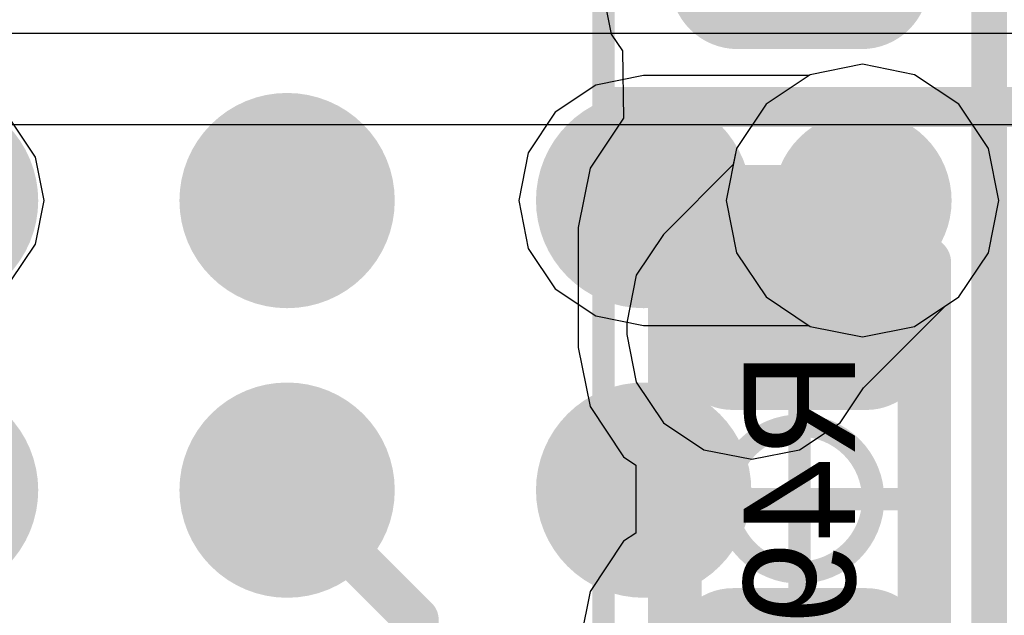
# Model space of a CAD drawing. Header units: millimetres. Extents: x -2 to 68, y -2 to 27.4.
# Tile 462 of 594: x 48.9 to 51.1, y 9.7 to 11. Entities that reach past the tile are written whole.
import ezdxf

# ---------------------------------------------------------------- set-up
doc = ezdxf.new("R2010")
doc.units = ezdxf.units.MM
for name, color, linetype in [('BottomLayer', 5, 'Continuous'), ('BottomPaste', 16, 'Continuous'), ('BottomSolder', 6, 'Continuous'), ('DrillGuide', 244, 'Continuous'), ('Mechanical10', 56, 'Continuous'), ('Mechanical17', 56, 'Continuous'), ('Mechanical6', 56, 'Continuous'), ('MidLayer1', 16, 'Continuous'), ('MidLayer2', 76, 'Continuous'), ('MidLayer3', 90, 'Continuous'), ('MidLayer4', 156, 'Continuous'), ('MidLayer5', 130, 'Continuous'), ('MidLayer6', 216, 'Continuous'), ('MidLayer7', 6, 'Continuous'), ('MidLayer8', 54, 'Continuous'), ('MultiLayer', 9, 'Continuous'), ('TopLayer', 1, 'Continuous'), ('TopPaste', 8, 'Continuous'), ('TopSolder', 216, 'Continuous'), ('ViaHoleLayer', 16, 'Continuous')]:
    doc.layers.add(name, color=color, linetype=linetype)

# ---------------------------------------------------------------- blocks, each defined once
blk = doc.blocks.new('MT53D512M32D2DS_053_WT_D_F_________1_168')
at = {"layer": 'TopLayer', "const_width": 0.14}
for points in [[(1.13, 5.525, 1), (1.27, 5.525, 1)], [(1.93, 5.525, 1), (2.07, 5.525, 1)], [(1.13, 4.875, 1), (1.27, 4.875, 1)], [(1.93, 4.875, 1), (2.07, 4.875, 1)]]:
    blk.add_lwpolyline(points, format="xyb", close=True, dxfattribs=at)
at = {"layer": 'TopPaste', "const_width": 0.14}
for points in [[(1.13, 5.525, 1), (1.27, 5.525, 1)], [(1.93, 5.525, 1), (2.07, 5.525, 1)], [(1.13, 4.875, 1), (1.27, 4.875, 1)], [(1.93, 4.875, 1), (2.07, 4.875, 1)]]:
    blk.add_lwpolyline(points, format="xyb", close=True, dxfattribs=at)
at = {"layer": 'TopSolder', "const_width": 0.2416}
for points in [[(1.0792, 5.525, 1), (1.3208, 5.525, 1)], [(1.8792, 5.525, 1), (2.1208, 5.525, 1)], [(2.6792, 5.525, 1), (2.9208, 5.525, 1)], [(1.0792, 4.875, 1), (1.3208, 4.875, 1)], [(1.8792, 4.875, 1), (2.1208, 4.875, 1)], [(2.6792, 4.875, 1), (2.9208, 4.875, 1)]]:
    blk.add_lwpolyline(points, format="xyb", close=True, dxfattribs=at)
blk = doc.blocks.new('RES_0402_B_260')
at = {"layer": 'BottomLayer', "const_width": 0.1402}
for points in [[(-0.6799, 0.1498, 1), (-0.5396, 0.1498, 1)], [(-0.4104, 0.1498, 1), (-0.2701, 0.1498, 1)], [(0.2701, 0.1498, 1), (0.4104, 0.1498, 1)], [(0.5396, 0.1498, 1), (0.6799, 0.1498, 1)], [(-0.6799, -0.1498, 1), (-0.5396, -0.1498, 1)], [(-0.4104, -0.1498, 1), (-0.2701, -0.1498, 1)], [(0.2701, -0.1498, 1), (0.4104, -0.1498, 1)], [(0.5396, -0.1498, 1), (0.6799, -0.1498, 1)]]:
    blk.add_lwpolyline(points, format="xyb", close=True, dxfattribs=at)
at = {"layer": 'BottomLayer'}
for points in [[(-0.3403, 0.29), (-0.6098, 0.29), (-0.3403, -0.29), (-0.6098, -0.29)], [(0.3402, -0.29), (0.6097, -0.29), (0.3402, 0.29), (0.6097, 0.29)], [(-0.2, 0.1498), (-0.75, 0.1498), (-0.2, -0.1498), (-0.75, -0.1498)], [(0.2, -0.1498), (0.75, -0.1498), (0.2, 0.1498), (0.75, 0.1498)]]:
    blk.add_solid(points, dxfattribs=at)
at = {"layer": 'BottomPaste', "const_width": 0.1402}
for points in [[(-0.6799, 0.1498, 1), (-0.5396, 0.1498, 1)], [(-0.4104, 0.1498, 1), (-0.2701, 0.1498, 1)], [(0.2701, 0.1498, 1), (0.4104, 0.1498, 1)], [(0.5396, 0.1498, 1), (0.6799, 0.1498, 1)], [(-0.6799, -0.1498, 1), (-0.5396, -0.1498, 1)], [(-0.4104, -0.1498, 1), (-0.2701, -0.1498, 1)], [(0.2701, -0.1498, 1), (0.4104, -0.1498, 1)], [(0.5396, -0.1498, 1), (0.6799, -0.1498, 1)]]:
    blk.add_lwpolyline(points, format="xyb", close=True, dxfattribs=at)
at = {"layer": 'BottomPaste'}
for points in [[(-0.3403, 0.29), (-0.6098, 0.29), (-0.3403, -0.29), (-0.6098, -0.29)], [(0.3402, -0.29), (0.6097, -0.29), (0.3402, 0.29), (0.6097, 0.29)], [(-0.2, 0.1498), (-0.75, 0.1498), (-0.2, -0.1498), (-0.75, -0.1498)], [(0.2, -0.1498), (0.75, -0.1498), (0.2, 0.1498), (0.75, 0.1498)]]:
    blk.add_solid(points, dxfattribs=at)
at = {"layer": 'BottomSolder', "const_width": 0.1402}
for points in [[(-0.6799, 0.1498, 1), (-0.5396, 0.1498, 1)], [(-0.4104, 0.1498, 1), (-0.2701, 0.1498, 1)], [(0.2701, 0.1498, 1), (0.4104, 0.1498, 1)], [(0.5396, 0.1498, 1), (0.6799, 0.1498, 1)], [(-0.6799, -0.1498, 1), (-0.5396, -0.1498, 1)], [(-0.4104, -0.1498, 1), (-0.2701, -0.1498, 1)], [(0.2701, -0.1498, 1), (0.4104, -0.1498, 1)], [(0.5396, -0.1498, 1), (0.6799, -0.1498, 1)]]:
    blk.add_lwpolyline(points, format="xyb", close=True, dxfattribs=at)
at = {"layer": 'BottomSolder'}
for points in [[(-0.3403, 0.29), (-0.6098, 0.29), (-0.3403, -0.29), (-0.6098, -0.29)], [(0.3402, -0.29), (0.6097, -0.29), (0.3402, 0.29), (0.6097, 0.29)], [(-0.2, 0.1498), (-0.75, 0.1498), (-0.2, -0.1498), (-0.75, -0.1498)], [(0.2, -0.1498), (0.75, -0.1498), (0.2, 0.1498), (0.75, 0.1498)]]:
    blk.add_solid(points, dxfattribs=at)
at = {"layer": 'Mechanical10', "const_width": 0.12}
for points in [[(0.53, 0.28), (-0.53, 0.28)], [(-0.53, -0.28), (-0.53, 0.28)], [(0.53, -0.28), (0.53, 0.28)], [(-0.53, -0.28), (0.53, -0.28)]]:
    blk.add_lwpolyline(points, dxfattribs=at)
at = {"layer": 'Mechanical10', "const_width": 0.06}
for points in [[(-0.56, 0.28, 1), (-0.5, 0.28, 1)], [(-0.56, 0.28, 1), (-0.5, 0.28, 1)], [(0.5, 0.28, 1), (0.56, 0.28, 1)], [(0.5, 0.28, 1), (0.56, 0.28, 1)], [(-0.56, -0.28, 1), (-0.5, -0.28, 1)], [(-0.56, -0.28, 1), (-0.5, -0.28, 1)], [(0.5, -0.28, 1), (0.56, -0.28, 1)], [(0.5, -0.28, 1), (0.56, -0.28, 1)]]:
    blk.add_lwpolyline(points, format="xyb", close=True, dxfattribs=at)
at = {"layer": 'Mechanical6', "const_width": 0.05}
for points in [[(0.9, 0.44), (-0.9, 0.44)], [(-0.9, -0.44), (-0.9, 0.44)], [(0.9, -0.44), (0.9, 0.44)], [(0, -0.22), (0, 0.22)], [(0.22, 0), (-0.22, 0)], [(0.9, -0.44), (-0.9, -0.44)]]:
    blk.add_lwpolyline(points, dxfattribs=at)
at = {"layer": 'Mechanical6'}
for points, const_width in [([(-0.9125, 0.44, 1), (-0.8875, 0.44, 1)], 0.025), ([(-0.9125, 0.44, 1), (-0.8875, 0.44, 1)], 0.025), ([(0.8875, 0.44, 1), (0.9125, 0.44, 1)], 0.025), ([(0.8875, 0.44, 1), (0.9125, 0.44, 1)], 0.025), ([(-0.0125, 0.22, 1), (0.0125, 0.22, 1)], 0.025), ([(0.165, 0, 1), (-0.165, 0, 1)], 0.05), ([(-0.2325, 0, 1), (-0.2075, 0, 1)], 0.025), ([(-0.1775, 0, 1), (-0.1525, 0, 1)], 0.025), ([(0.1525, 0, 1), (0.1775, 0, 1)], 0.025), ([(0.2075, 0, 1), (0.2325, 0, 1)], 0.025), ([(-0.0125, -0.22, 1), (0.0125, -0.22, 1)], 0.025), ([(-0.9125, -0.44, 1), (-0.8875, -0.44, 1)], 0.025), ([(-0.9125, -0.44, 1), (-0.8875, -0.44, 1)], 0.025), ([(0.8875, -0.44, 1), (0.9125, -0.44, 1)], 0.025), ([(0.8875, -0.44, 1), (0.9125, -0.44, 1)], 0.025)]:
    blk.add_lwpolyline(points, format="xyb", close=True, dxfattribs=dict(at, const_width=const_width))
blk = doc.blocks.new('RES_0402_B_261')
at = {"layer": 'BottomLayer', "const_width": 0.1402}
for points in [[(-0.6799, 0.1498, 1), (-0.5396, 0.1498, 1)], [(-0.4104, 0.1498, 1), (-0.2701, 0.1498, 1)], [(0.2701, 0.1498, 1), (0.4104, 0.1498, 1)], [(0.5396, 0.1498, 1), (0.6799, 0.1498, 1)], [(-0.6799, -0.1498, 1), (-0.5396, -0.1498, 1)], [(-0.4104, -0.1498, 1), (-0.2701, -0.1498, 1)], [(0.2701, -0.1498, 1), (0.4104, -0.1498, 1)], [(0.5396, -0.1498, 1), (0.6799, -0.1498, 1)]]:
    blk.add_lwpolyline(points, format="xyb", close=True, dxfattribs=at)
at = {"layer": 'BottomLayer'}
for points in [[(-0.3403, 0.29), (-0.6098, 0.29), (-0.3403, -0.29), (-0.6098, -0.29)], [(0.3402, -0.29), (0.6097, -0.29), (0.3402, 0.29), (0.6097, 0.29)], [(-0.2, 0.1498), (-0.75, 0.1498), (-0.2, -0.1498), (-0.75, -0.1498)], [(0.2, -0.1498), (0.75, -0.1498), (0.2, 0.1498), (0.75, 0.1498)]]:
    blk.add_solid(points, dxfattribs=at)
at = {"layer": 'BottomPaste', "const_width": 0.1402}
for points in [[(-0.6799, 0.1498, 1), (-0.5396, 0.1498, 1)], [(-0.4104, 0.1498, 1), (-0.2701, 0.1498, 1)], [(0.2701, 0.1498, 1), (0.4104, 0.1498, 1)], [(0.5396, 0.1498, 1), (0.6799, 0.1498, 1)], [(-0.6799, -0.1498, 1), (-0.5396, -0.1498, 1)], [(-0.4104, -0.1498, 1), (-0.2701, -0.1498, 1)], [(0.2701, -0.1498, 1), (0.4104, -0.1498, 1)], [(0.5396, -0.1498, 1), (0.6799, -0.1498, 1)]]:
    blk.add_lwpolyline(points, format="xyb", close=True, dxfattribs=at)
at = {"layer": 'BottomPaste'}
for points in [[(-0.3403, 0.29), (-0.6098, 0.29), (-0.3403, -0.29), (-0.6098, -0.29)], [(0.3402, -0.29), (0.6097, -0.29), (0.3402, 0.29), (0.6097, 0.29)], [(-0.2, 0.1498), (-0.75, 0.1498), (-0.2, -0.1498), (-0.75, -0.1498)], [(0.2, -0.1498), (0.75, -0.1498), (0.2, 0.1498), (0.75, 0.1498)]]:
    blk.add_solid(points, dxfattribs=at)
at = {"layer": 'BottomSolder', "const_width": 0.1402}
for points in [[(-0.6799, 0.1498, 1), (-0.5396, 0.1498, 1)], [(-0.4104, 0.1498, 1), (-0.2701, 0.1498, 1)], [(0.2701, 0.1498, 1), (0.4104, 0.1498, 1)], [(0.5396, 0.1498, 1), (0.6799, 0.1498, 1)], [(-0.6799, -0.1498, 1), (-0.5396, -0.1498, 1)], [(-0.4104, -0.1498, 1), (-0.2701, -0.1498, 1)], [(0.2701, -0.1498, 1), (0.4104, -0.1498, 1)], [(0.5396, -0.1498, 1), (0.6799, -0.1498, 1)]]:
    blk.add_lwpolyline(points, format="xyb", close=True, dxfattribs=at)
at = {"layer": 'BottomSolder'}
for points in [[(-0.3403, 0.29), (-0.6098, 0.29), (-0.3403, -0.29), (-0.6098, -0.29)], [(0.3402, -0.29), (0.6097, -0.29), (0.3402, 0.29), (0.6097, 0.29)], [(-0.2, 0.1498), (-0.75, 0.1498), (-0.2, -0.1498), (-0.75, -0.1498)], [(0.2, -0.1498), (0.75, -0.1498), (0.2, 0.1498), (0.75, 0.1498)]]:
    blk.add_solid(points, dxfattribs=at)
at = {"layer": 'Mechanical10', "const_width": 0.12}
for points in [[(0.53, 0.28), (-0.53, 0.28)], [(-0.53, -0.28), (-0.53, 0.28)], [(0.53, -0.28), (0.53, 0.28)], [(0.53, -0.28), (-0.53, -0.28)]]:
    blk.add_lwpolyline(points, dxfattribs=at)
at = {"layer": 'Mechanical10', "const_width": 0.06}
for points in [[(-0.56, 0.28, 1), (-0.5, 0.28, 1)], [(-0.56, 0.28, 1), (-0.5, 0.28, 1)], [(0.5, 0.28, 1), (0.56, 0.28, 1)], [(0.5, 0.28, 1), (0.56, 0.28, 1)], [(-0.56, -0.28, 1), (-0.5, -0.28, 1)], [(-0.56, -0.28, 1), (-0.5, -0.28, 1)], [(0.5, -0.28, 1), (0.56, -0.28, 1)], [(0.5, -0.28, 1), (0.56, -0.28, 1)]]:
    blk.add_lwpolyline(points, format="xyb", close=True, dxfattribs=at)
at = {"layer": 'Mechanical6', "const_width": 0.05}
for points in [[(0.9, 0.44), (-0.9, 0.44)], [(-0.9, -0.44), (-0.9, 0.44)], [(0.9, -0.44), (0.9, 0.44)], [(0, -0.22), (0, 0.22)], [(0.22, 0), (-0.22, 0)], [(0.9, -0.44), (-0.9, -0.44)]]:
    blk.add_lwpolyline(points, dxfattribs=at)
at = {"layer": 'Mechanical6'}
for points, const_width in [([(-0.9125, 0.44, 1), (-0.8875, 0.44, 1)], 0.025), ([(-0.9125, 0.44, 1), (-0.8875, 0.44, 1)], 0.025), ([(0.8875, 0.44, 1), (0.9125, 0.44, 1)], 0.025), ([(0.8875, 0.44, 1), (0.9125, 0.44, 1)], 0.025), ([(-0.0125, 0.22, 1), (0.0125, 0.22, 1)], 0.025), ([(0.165, 0, 1), (-0.165, 0, 1)], 0.05), ([(-0.2325, 0, 1), (-0.2075, 0, 1)], 0.025), ([(-0.1775, 0, 1), (-0.1525, 0, 1)], 0.025), ([(0.1525, 0, 1), (0.1775, 0, 1)], 0.025), ([(0.2075, 0, 1), (0.2325, 0, 1)], 0.025), ([(-0.0125, -0.22, 1), (0.0125, -0.22, 1)], 0.025), ([(-0.9125, -0.44, 1), (-0.8875, -0.44, 1)], 0.025), ([(-0.9125, -0.44, 1), (-0.8875, -0.44, 1)], 0.025), ([(0.8875, -0.44, 1), (0.9125, -0.44, 1)], 0.025), ([(0.8875, -0.44, 1), (0.9125, -0.44, 1)], 0.025)]:
    blk.add_lwpolyline(points, format="xyb", close=True, dxfattribs=dict(at, const_width=const_width))
blk = doc.blocks.new('CAP_0402_B_345')
at = {"layer": 'BottomLayer', "const_width": 0.1508}
for points in [[(-0.6746, 0.1392, 1), (-0.5238, 0.1392, 1)], [(-0.3462, 0.1392, 1), (-0.1954, 0.1392, 1)], [(0.1954, 0.1392, 1), (0.3462, 0.1392, 1)], [(0.5238, 0.1392, 1), (0.6746, 0.1392, 1)], [(-0.6746, -0.1392, 1), (-0.5238, -0.1392, 1)], [(-0.3462, -0.1392, 1), (-0.1954, -0.1392, 1)], [(0.1954, -0.1392, 1), (0.3462, -0.1392, 1)], [(0.5238, -0.1392, 1), (0.6746, -0.1392, 1)]]:
    blk.add_lwpolyline(points, format="xyb", close=True, dxfattribs=at)
at = {"layer": 'BottomLayer'}
for points in [[(-0.2708, 0.29), (-0.5992, 0.29), (-0.2708, -0.29), (-0.5992, -0.29)], [(0.2708, -0.29), (0.5992, -0.29), (0.2708, 0.29), (0.5992, 0.29)], [(-0.12, 0.1392), (-0.75, 0.1392), (-0.12, -0.1392), (-0.75, -0.1392)], [(0.12, -0.1392), (0.75, -0.1392), (0.12, 0.1392), (0.75, 0.1392)]]:
    blk.add_solid(points, dxfattribs=at)
at = {"layer": 'BottomPaste', "const_width": 0.1508}
for points in [[(-0.6746, 0.1392, 1), (-0.5238, 0.1392, 1)], [(-0.3462, 0.1392, 1), (-0.1954, 0.1392, 1)], [(0.1954, 0.1392, 1), (0.3462, 0.1392, 1)], [(0.5238, 0.1392, 1), (0.6746, 0.1392, 1)], [(-0.6746, -0.1392, 1), (-0.5238, -0.1392, 1)], [(-0.3462, -0.1392, 1), (-0.1954, -0.1392, 1)], [(0.1954, -0.1392, 1), (0.3462, -0.1392, 1)], [(0.5238, -0.1392, 1), (0.6746, -0.1392, 1)]]:
    blk.add_lwpolyline(points, format="xyb", close=True, dxfattribs=at)
at = {"layer": 'BottomPaste'}
for points in [[(-0.2708, 0.29), (-0.5992, 0.29), (-0.2708, -0.29), (-0.5992, -0.29)], [(0.2708, -0.29), (0.5992, -0.29), (0.2708, 0.29), (0.5992, 0.29)], [(-0.12, 0.1392), (-0.75, 0.1392), (-0.12, -0.1392), (-0.75, -0.1392)], [(0.12, -0.1392), (0.75, -0.1392), (0.12, 0.1392), (0.75, 0.1392)]]:
    blk.add_solid(points, dxfattribs=at)
at = {"layer": 'BottomSolder', "const_width": 0.1508}
for points in [[(-0.6746, 0.1392, 1), (-0.5238, 0.1392, 1)], [(-0.3462, 0.1392, 1), (-0.1954, 0.1392, 1)], [(0.1954, 0.1392, 1), (0.3462, 0.1392, 1)], [(0.5238, 0.1392, 1), (0.6746, 0.1392, 1)], [(-0.6746, -0.1392, 1), (-0.5238, -0.1392, 1)], [(-0.3462, -0.1392, 1), (-0.1954, -0.1392, 1)], [(0.1954, -0.1392, 1), (0.3462, -0.1392, 1)], [(0.5238, -0.1392, 1), (0.6746, -0.1392, 1)]]:
    blk.add_lwpolyline(points, format="xyb", close=True, dxfattribs=at)
at = {"layer": 'BottomSolder'}
for points in [[(-0.2708, 0.29), (-0.5992, 0.29), (-0.2708, -0.29), (-0.5992, -0.29)], [(0.2708, -0.29), (0.5992, -0.29), (0.2708, 0.29), (0.5992, 0.29)], [(-0.12, 0.1392), (-0.75, 0.1392), (-0.12, -0.1392), (-0.75, -0.1392)], [(0.12, -0.1392), (0.75, -0.1392), (0.12, 0.1392), (0.75, 0.1392)]]:
    blk.add_solid(points, dxfattribs=at)
at = {"layer": 'Mechanical10', "const_width": 0.12}
for points in [[(-0.53, 0.28), (0.53, 0.28)], [(-0.53, 0.28), (-0.53, -0.28)], [(0.53, 0.28), (0.53, -0.28)], [(-0.53, -0.28), (0.53, -0.28)]]:
    blk.add_lwpolyline(points, dxfattribs=at)
at = {"layer": 'Mechanical10', "const_width": 0.06}
for points in [[(-0.56, 0.28, 1), (-0.5, 0.28, 1)], [(-0.56, 0.28, 1), (-0.5, 0.28, 1)], [(0.5, 0.28, 1), (0.56, 0.28, 1)], [(0.5, 0.28, 1), (0.56, 0.28, 1)], [(-0.56, -0.28, 1), (-0.5, -0.28, 1)], [(-0.56, -0.28, 1), (-0.5, -0.28, 1)], [(0.5, -0.28, 1), (0.56, -0.28, 1)], [(0.5, -0.28, 1), (0.56, -0.28, 1)]]:
    blk.add_lwpolyline(points, format="xyb", close=True, dxfattribs=at)
at = {"layer": 'Mechanical6', "const_width": 0.05}
for points in [[(-0.9, 0.44), (0.9, 0.44)], [(-0.9, 0.44), (-0.9, -0.44)], [(0.9, 0.44), (0.9, -0.44)], [(0, 0.22), (0, -0.22)], [(-0.22, 0), (0.22, 0)], [(-0.9, -0.44), (0.9, -0.44)]]:
    blk.add_lwpolyline(points, dxfattribs=at)
at = {"layer": 'Mechanical6'}
for points, const_width in [([(-0.9125, 0.44, 1), (-0.8875, 0.44, 1)], 0.025), ([(-0.9125, 0.44, 1), (-0.8875, 0.44, 1)], 0.025), ([(0.8875, 0.44, 1), (0.9125, 0.44, 1)], 0.025), ([(0.8875, 0.44, 1), (0.9125, 0.44, 1)], 0.025), ([(-0.0125, 0.22, 1), (0.0125, 0.22, 1)], 0.025), ([(0.165, 0, 1), (-0.165, 0, 1)], 0.05), ([(-0.2325, 0, 1), (-0.2075, 0, 1)], 0.025), ([(-0.1775, 0, 1), (-0.1525, 0, 1)], 0.025), ([(0.1525, 0, 1), (0.1775, 0, 1)], 0.025), ([(0.2075, 0, 1), (0.2325, 0, 1)], 0.025), ([(-0.0125, -0.22, 1), (0.0125, -0.22, 1)], 0.025), ([(-0.9125, -0.44, 1), (-0.8875, -0.44, 1)], 0.025), ([(-0.9125, -0.44, 1), (-0.8875, -0.44, 1)], 0.025), ([(0.8875, -0.44, 1), (0.9125, -0.44, 1)], 0.025), ([(0.8875, -0.44, 1), (0.9125, -0.44, 1)], 0.025)]:
    blk.add_lwpolyline(points, format="xyb", close=True, dxfattribs=dict(at, const_width=const_width))
blk = doc.blocks.new('CAP_0402_B_346')
at = {"layer": 'BottomLayer', "const_width": 0.1508}
for points in [[(-0.6746, 0.1392, 1), (-0.5238, 0.1392, 1)], [(-0.3462, 0.1392, 1), (-0.1954, 0.1392, 1)], [(0.1954, 0.1392, 1), (0.3462, 0.1392, 1)], [(0.5238, 0.1392, 1), (0.6746, 0.1392, 1)], [(-0.6746, -0.1392, 1), (-0.5238, -0.1392, 1)], [(-0.3462, -0.1392, 1), (-0.1954, -0.1392, 1)], [(0.1954, -0.1392, 1), (0.3462, -0.1392, 1)], [(0.5238, -0.1392, 1), (0.6746, -0.1392, 1)]]:
    blk.add_lwpolyline(points, format="xyb", close=True, dxfattribs=at)
at = {"layer": 'BottomLayer'}
for points in [[(-0.2708, 0.29), (-0.5992, 0.29), (-0.2708, -0.29), (-0.5992, -0.29)], [(0.2708, -0.29), (0.5992, -0.29), (0.2708, 0.29), (0.5992, 0.29)], [(-0.12, 0.1392), (-0.75, 0.1392), (-0.12, -0.1392), (-0.75, -0.1392)], [(0.12, -0.1392), (0.75, -0.1392), (0.12, 0.1392), (0.75, 0.1392)]]:
    blk.add_solid(points, dxfattribs=at)
at = {"layer": 'BottomPaste', "const_width": 0.1508}
for points in [[(-0.6746, 0.1392, 1), (-0.5238, 0.1392, 1)], [(-0.3462, 0.1392, 1), (-0.1954, 0.1392, 1)], [(0.1954, 0.1392, 1), (0.3462, 0.1392, 1)], [(0.5238, 0.1392, 1), (0.6746, 0.1392, 1)], [(-0.6746, -0.1392, 1), (-0.5238, -0.1392, 1)], [(-0.3462, -0.1392, 1), (-0.1954, -0.1392, 1)], [(0.1954, -0.1392, 1), (0.3462, -0.1392, 1)], [(0.5238, -0.1392, 1), (0.6746, -0.1392, 1)]]:
    blk.add_lwpolyline(points, format="xyb", close=True, dxfattribs=at)
at = {"layer": 'BottomPaste'}
for points in [[(-0.2708, 0.29), (-0.5992, 0.29), (-0.2708, -0.29), (-0.5992, -0.29)], [(0.2708, -0.29), (0.5992, -0.29), (0.2708, 0.29), (0.5992, 0.29)], [(-0.12, 0.1392), (-0.75, 0.1392), (-0.12, -0.1392), (-0.75, -0.1392)], [(0.12, -0.1392), (0.75, -0.1392), (0.12, 0.1392), (0.75, 0.1392)]]:
    blk.add_solid(points, dxfattribs=at)
at = {"layer": 'BottomSolder', "const_width": 0.1508}
for points in [[(-0.6746, 0.1392, 1), (-0.5238, 0.1392, 1)], [(-0.3462, 0.1392, 1), (-0.1954, 0.1392, 1)], [(0.1954, 0.1392, 1), (0.3462, 0.1392, 1)], [(0.5238, 0.1392, 1), (0.6746, 0.1392, 1)], [(-0.6746, -0.1392, 1), (-0.5238, -0.1392, 1)], [(-0.3462, -0.1392, 1), (-0.1954, -0.1392, 1)], [(0.1954, -0.1392, 1), (0.3462, -0.1392, 1)], [(0.5238, -0.1392, 1), (0.6746, -0.1392, 1)]]:
    blk.add_lwpolyline(points, format="xyb", close=True, dxfattribs=at)
at = {"layer": 'BottomSolder'}
for points in [[(-0.2708, 0.29), (-0.5992, 0.29), (-0.2708, -0.29), (-0.5992, -0.29)], [(0.2708, -0.29), (0.5992, -0.29), (0.2708, 0.29), (0.5992, 0.29)], [(-0.12, 0.1392), (-0.75, 0.1392), (-0.12, -0.1392), (-0.75, -0.1392)], [(0.12, -0.1392), (0.75, -0.1392), (0.12, 0.1392), (0.75, 0.1392)]]:
    blk.add_solid(points, dxfattribs=at)
at = {"layer": 'Mechanical10', "const_width": 0.12}
for points in [[(-0.53, 0.28), (0.53, 0.28)], [(-0.53, 0.28), (-0.53, -0.28)], [(0.53, 0.28), (0.53, -0.28)], [(-0.53, -0.28), (0.53, -0.28)]]:
    blk.add_lwpolyline(points, dxfattribs=at)
at = {"layer": 'Mechanical10', "const_width": 0.06}
for points in [[(-0.56, 0.28, 1), (-0.5, 0.28, 1)], [(-0.56, 0.28, 1), (-0.5, 0.28, 1)], [(0.5, 0.28, 1), (0.56, 0.28, 1)], [(0.5, 0.28, 1), (0.56, 0.28, 1)], [(-0.56, -0.28, 1), (-0.5, -0.28, 1)], [(-0.56, -0.28, 1), (-0.5, -0.28, 1)], [(0.5, -0.28, 1), (0.56, -0.28, 1)], [(0.5, -0.28, 1), (0.56, -0.28, 1)]]:
    blk.add_lwpolyline(points, format="xyb", close=True, dxfattribs=at)
at = {"layer": 'Mechanical6', "const_width": 0.05}
for points in [[(-0.9, 0.44), (0.9, 0.44)], [(-0.9, 0.44), (-0.9, -0.44)], [(0.9, 0.44), (0.9, -0.44)], [(0, 0.22), (0, -0.22)], [(-0.22, 0), (0.22, 0)], [(-0.9, -0.44), (0.9, -0.44)]]:
    blk.add_lwpolyline(points, dxfattribs=at)
at = {"layer": 'Mechanical6'}
for points, const_width in [([(-0.9125, 0.44, 1), (-0.8875, 0.44, 1)], 0.025), ([(-0.9125, 0.44, 1), (-0.8875, 0.44, 1)], 0.025), ([(0.8875, 0.44, 1), (0.9125, 0.44, 1)], 0.025), ([(0.8875, 0.44, 1), (0.9125, 0.44, 1)], 0.025), ([(-0.0125, 0.22, 1), (0.0125, 0.22, 1)], 0.025), ([(0.165, 0, 1), (-0.165, 0, 1)], 0.05), ([(-0.2325, 0, 1), (-0.2075, 0, 1)], 0.025), ([(-0.1775, 0, 1), (-0.1525, 0, 1)], 0.025), ([(0.1525, 0, 1), (0.1775, 0, 1)], 0.025), ([(0.2075, 0, 1), (0.2325, 0, 1)], 0.025), ([(-0.0125, -0.22, 1), (0.0125, -0.22, 1)], 0.025), ([(-0.9125, -0.44, 1), (-0.8875, -0.44, 1)], 0.025), ([(-0.9125, -0.44, 1), (-0.8875, -0.44, 1)], 0.025), ([(0.8875, -0.44, 1), (0.9125, -0.44, 1)], 0.025), ([(0.8875, -0.44, 1), (0.9125, -0.44, 1)], 0.025)]:
    blk.add_lwpolyline(points, format="xyb", close=True, dxfattribs=dict(at, const_width=const_width))

msp = doc.modelspace()

# ---------------------------------------------------------------- linework, layer by layer
at = {"layer": 'BottomLayer'}
for p, q in [((50.2041, 11.1158), (50.2275, 10.9984)), ((50.2275, 10.9984), (50.2524, 10.9611)), ((50.2524, 10.9611), (50.2549, 10.8101)), ((50.2549, 10.8101), (50.1797, 10.6975)), ((50.1797, 10.6975), (50.1533, 10.5647)), ((50.1533, 10.5647), (50.1533, 10.2952)), ((50.1533, 10.2952), (50.1797, 10.1625)), ((50.1797, 10.1625), (50.2549, 10.0499)), ((50.2549, 10.0499), (50.2827, 10.0314)), ((50.2827, 10.0314), (50.2827, 9.8786)), ((50.2827, 9.8786), (50.2549, 9.8601)), ((50.2549, 9.8601), (50.1797, 9.7475)), ((50.1797, 9.7475), (50.1533, 9.6147))]:
    msp.add_line(p, q, dxfattribs=at)
at = {"layer": 'BottomLayer', "const_width": 0.15}
for points in [[(50.5446, 10.3246), (50.65, 10.43)], [(50.5426, 10.3246), (50.5446, 10.3246)]]:
    msp.add_lwpolyline(points, dxfattribs=at)
at = {"layer": 'BottomLayer'}
for points, const_width in [([(50.6125, 10.43, 1), (50.6875, 10.43, 1)], 0.075), ([(50.4676, 10.3246, 1), (50.6175, 10.3246, 1)], 0.15), ([(50.5051, 10.3246, 1), (50.5801, 10.3246, 1)], 0.075), ([(50.5071, 10.3246, 1), (50.5821, 10.3246, 1)], 0.075), ([(50.5071, 10.3246, 1), (50.5821, 10.3246, 1)], 0.075)]:
    msp.add_lwpolyline(points, format="xyb", close=True, dxfattribs=dict(at, const_width=const_width))
at = {"layer": 'DrillGuide'}
for points, const_width in [([(50.741, 10.625, 1), (50.841, 10.625, 1)], 0.1), ([(49.475, 10.625, 1), (49.525, 10.625, 1)], 0.05), ([(50.275, 10.625, 1), (50.325, 10.625, 1)], 0.05), ([(50.5176, 10.3246, 1), (50.5675, 10.3246, 1)], 0.05), ([(50.275, 9.975, 1), (50.325, 9.975, 1)], 0.05)]:
    msp.add_lwpolyline(points, format="xyb", close=True, dxfattribs=dict(at, const_width=const_width))
at = {"layer": 'MidLayer1'}
for p, q in [((50.791, 10.9309), (50.6739, 10.9076)), ((50.9081, 10.9076), (50.791, 10.9309)), ((50.3, 10.9054), (50.1927, 10.884)), ((50.6706, 10.9054), (50.3, 10.9054)), ((50.6739, 10.9076), (50.6706, 10.9054)), ((51.0073, 10.8413), (50.9081, 10.9076)), ((50.1927, 10.884), (50.1017, 10.8233)), ((51.0736, 10.7421), (51.0073, 10.8413)), ((48.9355, 10.7225), (48.8802, 10.8052)), ((50.1017, 10.8233), (50.041, 10.7323)), ((51.0969, 10.625), (51.0736, 10.7421)), ((48.9549, 10.625), (48.9355, 10.7225)), ((50.041, 10.7323), (50.0196, 10.625)), ((48.9355, 10.5275), (48.9549, 10.625)), ((50.0196, 10.625), (50.041, 10.5177)), ((51.0736, 10.5079), (51.0969, 10.625)), ((48.8802, 10.4448), (48.9355, 10.5275)), ((50.041, 10.5177), (50.1017, 10.4267)), ((51.0073, 10.4087), (51.0736, 10.5079)), ((50.1017, 10.4267), (50.1927, 10.366)), ((50.9081, 10.3424), (51.0073, 10.4087)), ((50.1927, 10.366), (50.3, 10.3446)), ((50.3, 10.3446), (50.6706, 10.3446)), ((50.6706, 10.3446), (50.6739, 10.3424)), ((50.6739, 10.3424), (50.791, 10.3191)), ((50.791, 10.3191), (50.9081, 10.3424))]:
    msp.add_line(p, q, dxfattribs=at)
for points, const_width in [([(50.691, 10.625, 1), (50.891, 10.625, 1)], 0.2), ([(49.425, 10.625, 1), (49.575, 10.625, 1)], 0.15), ([(50.225, 10.625, 1), (50.375, 10.625, 1)], 0.15), ([(50.2625, 10.625, 1), (50.3375, 10.625, 1)], 0.075), ([(50.7535, 10.625, 1), (50.8285, 10.625, 1)], 0.075), ([(50.225, 9.975, 1), (50.375, 9.975, 1)], 0.15)]:
    msp.add_lwpolyline(points, format="xyb", close=True, dxfattribs=dict(at, const_width=const_width))
at = {"layer": 'MidLayer1', "const_width": 0.15}
msp.add_lwpolyline([(50.3, 10.625), (50.791, 10.625)], dxfattribs=at)
at = {"layer": 'MidLayer2'}
for p, q in [((50.791, 10.9309), (50.6739, 10.9076)), ((50.9081, 10.9076), (50.791, 10.9309)), ((50.6739, 10.9076), (50.5747, 10.8413)), ((51.0073, 10.8413), (50.9081, 10.9076)), ((50.5747, 10.8413), (50.5084, 10.7421)), ((51.0736, 10.7421), (51.0073, 10.8413)), ((50.5084, 10.7421), (50.4851, 10.625)), ((51.0969, 10.625), (51.0736, 10.7421)), ((50.4851, 10.625), (50.5084, 10.5079)), ((51.0736, 10.5079), (51.0969, 10.625)), ((50.5084, 10.5079), (50.5747, 10.4087)), ((51.0073, 10.4087), (51.0736, 10.5079)), ((50.5747, 10.4087), (50.6739, 10.3424)), ((50.9081, 10.3424), (51.0073, 10.4087)), ((50.6739, 10.3424), (50.791, 10.3191)), ((50.791, 10.3191), (50.9081, 10.3424))]:
    msp.add_line(p, q, dxfattribs=at)
at = {"layer": 'MidLayer2', "const_width": 0.2}
msp.add_lwpolyline([(50.691, 10.625, 1), (50.891, 10.625, 1)], format="xyb", close=True, dxfattribs=at)
at = {"layer": 'MidLayer3'}
for p, q in [((50.791, 10.9309), (50.6739, 10.9076)), ((50.9081, 10.9076), (50.791, 10.9309)), ((50.6739, 10.9076), (50.5747, 10.8413)), ((51.0073, 10.8413), (50.9081, 10.9076)), ((50.5747, 10.8413), (50.5084, 10.7421)), ((51.0736, 10.7421), (51.0073, 10.8413)), ((50.5084, 10.7421), (50.4851, 10.625)), ((51.0969, 10.625), (51.0736, 10.7421)), ((50.4851, 10.625), (50.5084, 10.5079)), ((51.0736, 10.5079), (51.0969, 10.625)), ((50.5084, 10.5079), (50.5747, 10.4087)), ((51.0073, 10.4087), (51.0736, 10.5079)), ((50.5747, 10.4087), (50.6739, 10.3424)), ((50.9081, 10.3424), (51.0073, 10.4087)), ((50.6739, 10.3424), (50.791, 10.3191)), ((50.791, 10.3191), (50.9081, 10.3424))]:
    msp.add_line(p, q, dxfattribs=at)
at = {"layer": 'MidLayer3', "const_width": 0.2}
msp.add_lwpolyline([(50.691, 10.625, 1), (50.891, 10.625, 1)], format="xyb", close=True, dxfattribs=at)
at = {"layer": 'MidLayer4'}
for p, q in [((50.791, 10.9309), (50.6739, 10.9076)), ((50.9081, 10.9076), (50.791, 10.9309)), ((50.6739, 10.9076), (50.5747, 10.8413)), ((51.0073, 10.8413), (50.9081, 10.9076)), ((50.5747, 10.8413), (50.5084, 10.7421)), ((51.0736, 10.7421), (51.0073, 10.8413)), ((50.5084, 10.7421), (50.5012, 10.7057)), ((51.0969, 10.625), (51.0736, 10.7421)), ((50.5012, 10.7057), (50.3443, 10.5488)), ((51.0736, 10.5079), (51.0969, 10.625)), ((50.3443, 10.5488), (50.2835, 10.4579)), ((51.0073, 10.4087), (51.0736, 10.5079)), ((50.2835, 10.4579), (50.2622, 10.3506)), ((50.977, 10.3885), (51.0073, 10.4087)), ((50.7932, 10.2046), (50.977, 10.3885)), ((50.2622, 10.3506), (50.2622, 10.3246)), ((50.2622, 10.3246), (50.2835, 10.2173)), ((50.2835, 10.2173), (50.3443, 10.1263)), ((50.7408, 10.1263), (50.7932, 10.2046)), ((50.3443, 10.1263), (50.4353, 10.0655)), ((50.6499, 10.0655), (50.7408, 10.1263)), ((50.4353, 10.0655), (50.5426, 10.0442)), ((50.5426, 10.0442), (50.6499, 10.0655))]:
    msp.add_line(p, q, dxfattribs=at)
for points, const_width in [([(50.691, 10.625, 1), (50.891, 10.625, 1)], 0.2), ([(50.7535, 10.625, 1), (50.8285, 10.625, 1)], 0.075), ([(50.7535, 10.599, 1), (50.8285, 10.599, 1)], 0.075), ([(50.7535, 10.599, 1), (50.8285, 10.599, 1)], 0.075), ([(50.4676, 10.3246, 1), (50.6175, 10.3246, 1)], 0.15), ([(50.5051, 10.3506, 1), (50.5801, 10.3506, 1)], 0.075), ([(50.5051, 10.3506, 1), (50.5801, 10.3506, 1)], 0.075), ([(50.5051, 10.3246, 1), (50.5801, 10.3246, 1)], 0.075)]:
    msp.add_lwpolyline(points, format="xyb", close=True, dxfattribs=dict(at, const_width=const_width))
at = {"layer": 'MidLayer4', "const_width": 0.15}
for points in [[(50.791, 10.599), (50.791, 10.625)], [(50.5426, 10.3506), (50.791, 10.599)], [(50.5426, 10.3246), (50.5426, 10.3506)]]:
    msp.add_lwpolyline(points, dxfattribs=at)
at = {"layer": 'MidLayer5'}
for p, q in [((50.791, 10.9309), (50.6739, 10.9076)), ((50.9081, 10.9076), (50.791, 10.9309)), ((50.6739, 10.9076), (50.5747, 10.8413)), ((51.0073, 10.8413), (50.9081, 10.9076)), ((50.5747, 10.8413), (50.5084, 10.7421)), ((51.0736, 10.7421), (51.0073, 10.8413)), ((50.5084, 10.7421), (50.4851, 10.625)), ((51.0969, 10.625), (51.0736, 10.7421)), ((50.4851, 10.625), (50.5084, 10.5079)), ((51.0736, 10.5079), (51.0969, 10.625)), ((50.5084, 10.5079), (50.5747, 10.4087)), ((51.0073, 10.4087), (51.0736, 10.5079)), ((50.5747, 10.4087), (50.6739, 10.3424)), ((50.9081, 10.3424), (51.0073, 10.4087)), ((50.6739, 10.3424), (50.791, 10.3191)), ((50.791, 10.3191), (50.9081, 10.3424))]:
    msp.add_line(p, q, dxfattribs=at)
at = {"layer": 'MidLayer5', "const_width": 0.2}
msp.add_lwpolyline([(50.691, 10.625, 1), (50.891, 10.625, 1)], format="xyb", close=True, dxfattribs=at)
at = {"layer": 'MidLayer6'}
for p, q in [((50.791, 10.9309), (50.6739, 10.9076)), ((50.9081, 10.9076), (50.791, 10.9309)), ((50.6739, 10.9076), (50.5747, 10.8413)), ((51.0073, 10.8413), (50.9081, 10.9076)), ((50.5747, 10.8413), (50.5084, 10.7421)), ((51.0736, 10.7421), (51.0073, 10.8413)), ((50.5084, 10.7421), (50.4851, 10.625)), ((51.0969, 10.625), (51.0736, 10.7421)), ((50.4851, 10.625), (50.5084, 10.5079)), ((51.0736, 10.5079), (51.0969, 10.625)), ((50.5084, 10.5079), (50.5747, 10.4087)), ((51.0073, 10.4087), (51.0736, 10.5079)), ((50.5747, 10.4087), (50.6739, 10.3424)), ((50.9081, 10.3424), (51.0073, 10.4087)), ((50.6739, 10.3424), (50.791, 10.3191)), ((50.791, 10.3191), (50.9081, 10.3424))]:
    msp.add_line(p, q, dxfattribs=at)
at = {"layer": 'MidLayer6', "const_width": 0.2}
msp.add_lwpolyline([(50.691, 10.625, 1), (50.891, 10.625, 1)], format="xyb", close=True, dxfattribs=at)
at = {"layer": 'MidLayer7', "const_width": 0.2}
msp.add_lwpolyline([(50.691, 10.625, 1), (50.891, 10.625, 1)], format="xyb", close=True, dxfattribs=at)
at = {"layer": 'MidLayer8'}
for p, q in [((53.6613, 11), (48.6443, 11)), ((48.6443, 10.7961), (53.6613, 10.7961))]:
    msp.add_line(p, q, dxfattribs=at)
at = {"layer": 'MidLayer8', "const_width": 0.2}
msp.add_lwpolyline([(50.691, 10.625, 1), (50.891, 10.625, 1)], format="xyb", close=True, dxfattribs=at)
at = {"layer": 'MultiLayer'}
for points, const_width in [([(50.691, 10.625, 1), (50.891, 10.625, 1)], 0.2), ([(49.425, 10.625, 1), (49.575, 10.625, 1)], 0.15), ([(50.225, 10.625, 1), (50.375, 10.625, 1)], 0.15), ([(50.4676, 10.3246, 1), (50.6175, 10.3246, 1)], 0.15), ([(50.225, 9.975, 1), (50.375, 9.975, 1)], 0.15)]:
    msp.add_lwpolyline(points, format="xyb", close=True, dxfattribs=dict(at, const_width=const_width))
at = {"layer": 'TopLayer'}
for points, const_width in [([(49.425, 10.625, 1), (49.575, 10.625, 1)], 0.15), ([(50.225, 10.625, 1), (50.375, 10.625, 1)], 0.15), ([(50.225, 9.975, 1), (50.375, 9.975, 1)], 0.15), ([(49.475, 9.975, 1), (49.525, 9.975, 1)], 0.05), ([(49.765, 9.685, 1), (49.815, 9.685, 1)], 0.05), ([(49.765, 9.685, 1), (49.815, 9.685, 1)], 0.05)]:
    msp.add_lwpolyline(points, format="xyb", close=True, dxfattribs=dict(at, const_width=const_width))
at = {"layer": 'TopLayer', "const_width": 0.1}
for points in [[(49.5, 9.975), (49.79, 9.685)], [(49.79, 9.098), (49.79, 9.685)]]:
    msp.add_lwpolyline(points, dxfattribs=at)
at = {"layer": 'ViaHoleLayer'}
for points, const_width in [([(50.741, 10.625, 1), (50.841, 10.625, 1)], 0.1), ([(49.475, 10.625, 1), (49.525, 10.625, 1)], 0.05), ([(50.275, 10.625, 1), (50.325, 10.625, 1)], 0.05), ([(50.5176, 10.3246, 1), (50.5675, 10.3246, 1)], 0.05), ([(50.275, 9.975, 1), (50.325, 9.975, 1)], 0.05)]:
    msp.add_lwpolyline(points, format="xyb", close=True, dxfattribs=dict(at, const_width=const_width))

# ---------------------------------------------------------------- block references
for name, p, rotation in [('MT53D512M32D2DS_053_WT_D_F_________1_168', (51.5, 15.5), 180), ('CAP_0402_B_345', (50.65, 11.715), 90), ('CAP_0402_B_346', (51.5, 11.715), 90), ('RES_0402_B_260', (50.65, 9.955), 270), ('RES_0402_B_261', (51.5, 9.955), 270)]:
    msp.add_blockref(name, p, dxfattribs=dict(rotation=rotation))

# ---------------------------------------------------------------- texts
at = {"layer": 'Mechanical17', "text_generation_flag": 2}
msp.add_text('R49', height=0.25, rotation=90, dxfattribs=at).set_placement((50.7746, 10.287))

doc.saveas('drawing.dxf')
